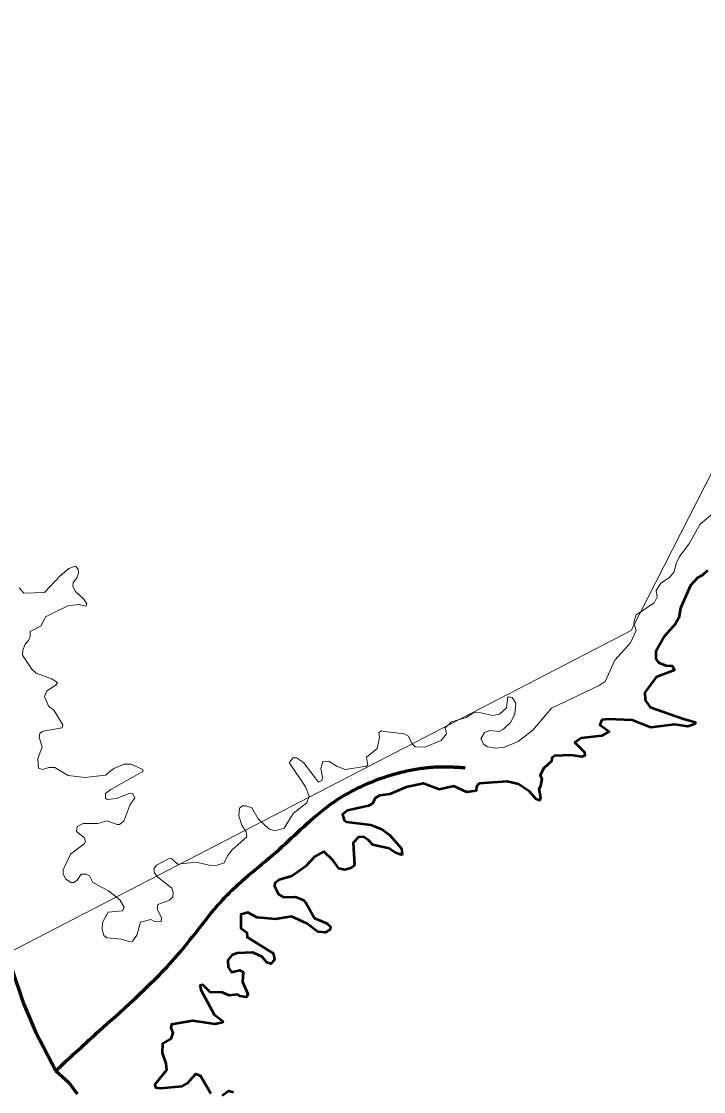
# Model space of a CAD drawing. Extents: x 553962 to 842807, y 8883888 to 9032388.
# Drawn here: x 798220 to 799054, y 9018160 to 9019469 of the extents above; entities that cross this region are included whole.
import ezdxf

# ---------------------------------------------------------------- set-up
doc = ezdxf.new("R2010")
doc.units = 0
doc.header["$LTSCALE"] = 150
doc.linetypes.add('LONG_DASH_SHORT_DASH', pattern=[9.9, 6, -1.2, 1.5, -1.2])
doc.layers.add('60', color=7, linetype='Continuous', lineweight=53)

msp = doc.modelspace()

# ---------------------------------------------------------------- linework, layer by layer
at = {"layer": '60', "lineweight": 13}
for points in [[(804061.8, 9014740.5), (803186.9, 9014617.9), (802010, 9015595.2), (801134, 9015710.1), (799752.9, 9016951.9), (799131.7, 9016899.4), (798606.8, 9017214.5), (798116.9, 9016768.1), (797976.9, 9016925.6), (797770.7, 9016891.6), (798024.7, 9017291.1), (798157, 9018305.4), (798965.3, 9018723.6), (799501.2, 9019775.1), (800976.7, 9020255.6), (802624.4, 9022205.3), (802707.9, 9023068.8)], [(798815.2, 9018642.4), (798820, 9018641.7), (798824.4, 9018634.8), (798823.1, 9018621.3), (798817.7, 9018611), (798809.2, 9018603.1), (798803.8, 9018600.3), (798792.3, 9018601.4), (798785.8, 9018599.1), (798781.5, 9018591.2), (798785.1, 9018584.2), (798789.8, 9018581.4), (798800, 9018579.9), (798810.4, 9018580.8), (798827.2, 9018587.8), (798845.2, 9018601.6), (798867.8, 9018628.8), (798926, 9018656.4), (798933.4, 9018661.5), (798945.3, 9018687.4), (798964.6, 9018708.5), (798971.6, 9018723.7), (798968.7, 9018732.5), (798971, 9018742.4), (798993.5, 9018757.7), (798997.1, 9018764.9), (798995.8, 9018772.6), (799001.6, 9018781.5), (799012.2, 9018788.7), (799017.7, 9018795.6), (799020.3, 9018805.8), (799024.5, 9018814.2), (799036, 9018829.5), (799049.8, 9018853.7), (799065.1, 9018866.7)], [(798815.2, 9018642.4), (798820, 9018641.7), (798824.4, 9018634.8), (798823.1, 9018621.3), (798817.7, 9018611), (798809.2, 9018603.1), (798803.8, 9018600.3), (798792.3, 9018601.4), (798785.8, 9018599.1), (798781.5, 9018591.2), (798785.1, 9018584.2), (798789.8, 9018581.4), (798800, 9018579.9), (798810.4, 9018580.8), (798827.2, 9018587.8), (798845.2, 9018601.6), (798867.8, 9018628.8), (798926, 9018656.4), (798933.4, 9018661.5), (798945.3, 9018687.4), (798964.6, 9018708.5), (798971.6, 9018723.7), (798968.7, 9018732.5), (798971, 9018742.4), (798993.5, 9018757.7), (798997.1, 9018764.9), (798995.8, 9018772.6), (799001.6, 9018781.5), (799012.2, 9018788.7), (799017.7, 9018795.6), (799020.3, 9018805.8), (799024.5, 9018814.2), (799036, 9018829.5), (799049.8, 9018853.7), (799065.1, 9018866.7)], [(798217.1, 9018775.8), (798222.9, 9018769.4), (798247.9, 9018770.1), (798267, 9018790.7), (798277.6, 9018799.4), (798285.7, 9018802.3), (798289.3, 9018798.9), (798289.7, 9018793.6), (798287.2, 9018787.3), (798283, 9018782.6), (798282.5, 9018777.7), (798285.7, 9018771.3), (798295.7, 9018762.6), (798299.6, 9018756.3), (798298.9, 9018753.8)], [(798217.1, 9018775.8), (798222.9, 9018769.4), (798247.9, 9018770.1), (798267, 9018790.7), (798277.6, 9018799.4), (798285.7, 9018802.3), (798289.3, 9018798.9), (798289.7, 9018793.6), (798287.2, 9018787.3), (798283, 9018782.6), (798282.5, 9018777.7), (798285.7, 9018771.3), (798295.7, 9018762.6), (798299.6, 9018756.3), (798298.9, 9018753.8)], [(799058.5, 9018797.2), (799052.4, 9018791.3), (799046.4, 9018788.3), (799037.7, 9018778.9), (799025.6, 9018751), (799023.5, 9018739.2), (799019.7, 9018731.7), (799006.2, 9018716.9), (798995.6, 9018698.2), (798995.4, 9018688.9), (798998.6, 9018684.5), (799007.8, 9018681), (799015.6, 9018680.6), (799018.2, 9018675.1), (798996, 9018666.8), (798982.1, 9018647.7), (798982.5, 9018638.3), (798988.4, 9018630.1), (799028.1, 9018616.1), (799043.4, 9018611.5), (799043.9, 9018609.6)], [(799058.5, 9018797.2), (799052.4, 9018791.3), (799046.4, 9018788.3), (799037.7, 9018778.9), (799025.6, 9018751), (799023.5, 9018739.2), (799019.7, 9018731.7), (799006.2, 9018716.9), (798995.6, 9018698.2), (798995.4, 9018688.9), (798998.6, 9018684.5), (799007.8, 9018681), (799015.6, 9018680.6), (799018.2, 9018675.1), (798996, 9018666.8), (798982.1, 9018647.7), (798982.5, 9018638.3), (798988.4, 9018630.1), (799028.1, 9018616.1), (799043.4, 9018611.5), (799043.9, 9018609.6)], [(798298.9, 9018753.8), (798298.9, 9018753.6), (798289.5, 9018755.6), (798276.6, 9018754.1), (798249, 9018740.5), (798244.1, 9018729.5), (798230.3, 9018722.5), (798230.5, 9018716.3), (798228.6, 9018711.4), (798224.5, 9018707.1), (798221.6, 9018699.5), (798221.1, 9018693.4), (798232.6, 9018676.6), (798237.7, 9018671.7), (798256.6, 9018664.7), (798263.8, 9018660.2), (798261.9, 9018656.8), (798250.9, 9018650), (798247.9, 9018643), (798253, 9018631.2), (798259.4, 9018626.2), (798270.2, 9018608.4), (798269.4, 9018604.7), (798246.4, 9018600.5), (798242.2, 9018598.2), (798241.3, 9018592.9), (798245.1, 9018581.4), (798240, 9018567.3), (798240.7, 9018555.3), (798245.5, 9018553.8), (798253.3, 9018556.1), (798260.8, 9018556.1), (798277, 9018546.2), (798297.4, 9018544), (798322.7, 9018546.8), (798332.7, 9018554.7), (798345.4, 9018560), (798345.4, 9018560), (798353.9, 9018560), (798368.1, 9018553.8), (798368.1, 9018551.4), (798329, 9018529.3), (798322.5, 9018524.3), (798322.5, 9018518.6), (798325.2, 9018516.8), (798335.6, 9018518.1), (798352.6, 9018524.7), (798355.6, 9018524.5), (798358.6, 9018518.9), (798352.4, 9018510), (798344.8, 9018490.5), (798339.8, 9018486.5), (798336.7, 9018486.3), (798324.6, 9018490.9), (798313.1, 9018487.5), (798295.2, 9018487.7), (798288.1, 9018484.1), (798287.2, 9018477.8), (798297, 9018469.9), (798298.2, 9018465.6), (798296.5, 9018462.9), (798279.6, 9018450.1), (798270.6, 9018430.8), (798270.6, 9018425.9), (798273.8, 9018420), (798280, 9018415.3), (798283.8, 9018415.5), (798288, 9018418.1), (798293, 9018425.5), (798298.7, 9018425.5), (798302.9, 9018423.4), (798307.2, 9018415.5), (798326.3, 9018405.1), (798340.1, 9018394.1), (798345.2, 9018385.4), (798343.5, 9018380.7), (798325.9, 9018379), (798318.8, 9018366.4), (798318.6, 9018357.9), (798320.6, 9018350.5), (798324.2, 9018347.8), (798342.3, 9018346.1), (798350.9, 9018343.1), (798355.7, 9018343.5), (798360.9, 9018350.8), (798365.2, 9018366.9), (798378, 9018370.2), (798382.4, 9018367.5), (798390.6, 9018367.3), (798391.1, 9018372.4), (798385.8, 9018382.8), (798386.4, 9018388.3), (798400.7, 9018393.7), (798404.9, 9018397.7), (798405.3, 9018403.4), (798403.6, 9018408.3), (798386, 9018422.3), (798382.2, 9018428.1), (798382.2, 9018432.9), (798384.9, 9018436.7), (798400.6, 9018444.6)], [(798298.9, 9018753.8), (798298.9, 9018753.6), (798289.5, 9018755.6), (798276.6, 9018754.1), (798249, 9018740.5), (798244.1, 9018729.5), (798230.3, 9018722.5), (798230.5, 9018716.3), (798228.6, 9018711.4), (798224.5, 9018707.1), (798221.6, 9018699.5), (798221.1, 9018693.4), (798232.6, 9018676.6), (798237.7, 9018671.7), (798256.6, 9018664.7), (798263.8, 9018660.2), (798261.9, 9018656.8), (798250.9, 9018650), (798247.9, 9018643), (798253, 9018631.2), (798259.4, 9018626.2), (798270.2, 9018608.4), (798269.4, 9018604.7), (798246.4, 9018600.5), (798242.2, 9018598.2), (798241.3, 9018592.9), (798245.1, 9018581.4), (798240, 9018567.3), (798240.7, 9018555.3), (798245.5, 9018553.8), (798253.3, 9018556.1), (798260.8, 9018556.1), (798277, 9018546.2), (798297.4, 9018544), (798322.7, 9018546.8), (798332.7, 9018554.7), (798345.4, 9018560), (798345.4, 9018560), (798353.9, 9018560), (798368.1, 9018553.8), (798368.1, 9018551.4), (798329, 9018529.3), (798322.5, 9018524.3), (798322.5, 9018518.6), (798325.2, 9018516.8), (798335.6, 9018518.1), (798352.6, 9018524.7), (798355.6, 9018524.5), (798358.6, 9018518.9), (798352.4, 9018510), (798344.8, 9018490.5), (798339.8, 9018486.5), (798336.7, 9018486.3), (798324.6, 9018490.9), (798313.1, 9018487.5), (798295.2, 9018487.7), (798288.1, 9018484.1), (798287.2, 9018477.8), (798297, 9018469.9), (798298.2, 9018465.6), (798296.5, 9018462.9), (798279.6, 9018450.1), (798270.6, 9018430.8), (798270.6, 9018425.9), (798273.8, 9018420), (798280, 9018415.3), (798283.8, 9018415.5), (798288, 9018418.1), (798293, 9018425.5), (798298.7, 9018425.5), (798302.9, 9018423.4), (798307.2, 9018415.5), (798326.3, 9018405.1), (798340.1, 9018394.1), (798345.2, 9018385.4), (798343.5, 9018380.7), (798325.9, 9018379), (798318.8, 9018366.4), (798318.6, 9018357.9), (798320.6, 9018350.5), (798324.2, 9018347.8), (798342.3, 9018346.1), (798350.9, 9018343.1), (798355.7, 9018343.5), (798360.9, 9018350.8), (798365.2, 9018366.9), (798378, 9018370.2), (798382.4, 9018367.5), (798390.6, 9018367.3), (798391.1, 9018372.4), (798385.8, 9018382.8), (798386.4, 9018388.3), (798400.7, 9018393.7), (798404.9, 9018397.7), (798405.3, 9018403.4), (798403.6, 9018408.3), (798386, 9018422.3), (798382.2, 9018428.1), (798382.2, 9018432.9), (798384.9, 9018436.7), (798400.6, 9018444.6)], [(798663.9, 9018600.3), (798687.9, 9018597.1), (798693.2, 9018594.3), (798697, 9018585.5), (798701.4, 9018581.4), (798713.2, 9018580.8), (798733.1, 9018589.1), (798739.4, 9018597.1), (798737.8, 9018604.6), (798745.6, 9018611.8), (798763.5, 9018617.3), (798773, 9018623.3), (798781.3, 9018623), (798795.8, 9018619.9), (798804.3, 9018621.4), (798812.9, 9018629.2), (798814.7, 9018642.5), (798815.2, 9018642.4)], [(798663.9, 9018600.3), (798687.9, 9018597.1), (798693.2, 9018594.3), (798697, 9018585.5), (798701.4, 9018581.4), (798713.2, 9018580.8), (798733.1, 9018589.1), (798739.4, 9018597.1), (798737.8, 9018604.6), (798745.6, 9018611.8), (798763.5, 9018617.3), (798773, 9018623.3), (798781.3, 9018623), (798795.8, 9018619.9), (798804.3, 9018621.4), (798812.9, 9018629.2), (798814.7, 9018642.5), (798815.2, 9018642.4)], [(799043.9, 9018609.6), (799034.6, 9018606.3), (799018.8, 9018608.8), (798989.5, 9018605.2), (798966.6, 9018614.1), (798937.7, 9018615.4), (798929.6, 9018614.3), (798927, 9018608.4), (798938.3, 9018600.1), (798929.6, 9018594.8), (798904.1, 9018592.2), (798896.5, 9018586.7), (798908.3, 9018574.8), (798908.5, 9018570.6), (798904.8, 9018569.3), (798891.8, 9018571), (798871.8, 9018570.2), (798868.4, 9018567.8), (798868, 9018563.8), (798858.4, 9018555.3), (798854.2, 9018546.8), (798856.1, 9018541.8), (798854, 9018532), (798852.3, 9018530.6), (798854.6, 9018519.2), (798853.1, 9018515.8), (798853.1, 9018515.8)], [(799043.9, 9018609.6), (799034.6, 9018606.3), (799018.8, 9018608.8), (798989.5, 9018605.2), (798966.6, 9018614.1), (798937.7, 9018615.4), (798929.6, 9018614.3), (798927, 9018608.4), (798938.3, 9018600.1), (798929.6, 9018594.8), (798904.1, 9018592.2), (798896.5, 9018586.7), (798908.3, 9018574.8), (798908.5, 9018570.6), (798904.8, 9018569.3), (798891.8, 9018571), (798871.8, 9018570.2), (798868.4, 9018567.8), (798868, 9018563.8), (798858.4, 9018555.3), (798854.2, 9018546.8), (798856.1, 9018541.8), (798854, 9018532), (798852.3, 9018530.6), (798854.6, 9018519.2), (798853.1, 9018515.8), (798853.1, 9018515.8)], [(798400.6, 9018444.6), (798403.6, 9018444.2), (798410.8, 9018437.8), (798433.8, 9018440.4), (798450.8, 9018436.3), (798459.3, 9018436.8), (798467.7, 9018439.5), (798471.6, 9018448.2), (798477.3, 9018455.2), (798495.4, 9018471.4), (798494.5, 9018477.3), (798489.4, 9018485.4), (798485.6, 9018496.9), (798486.5, 9018506.4), (798489.9, 9018509.2), (798494.1, 9018509.4), (798501.3, 9018506.8), (798509.2, 9018493.5), (798522.2, 9018481.2), (798529.5, 9018478.8), (798541, 9018481.8), (798552.1, 9018499.9), (798568.9, 9018513), (798571.4, 9018521.1), (798567.2, 9018532.5), (798547, 9018562.3), (798552.1, 9018568), (798556.1, 9018568), (798564.6, 9018562.1), (798582.9, 9018538.3), (798586.9, 9018540.4), (798587.8, 9018544.2), (798585.9, 9018554.7), (798588.4, 9018563.6), (798595.6, 9018563.8), (798605.9, 9018557.2), (798616, 9018553.6), (798641.6, 9018557.7), (798641.6, 9018557.7), (798643.2, 9018559.1), (798641.5, 9018568.7), (798654.7, 9018579.3), (798657.7, 9018593.3), (798656.9, 9018598.9), (798660.1, 9018600.8), (798663.9, 9018600.3)], [(798400.6, 9018444.6), (798403.6, 9018444.2), (798410.8, 9018437.8), (798433.8, 9018440.4), (798450.8, 9018436.3), (798459.3, 9018436.8), (798467.7, 9018439.5), (798471.6, 9018448.2), (798477.3, 9018455.2), (798495.4, 9018471.4), (798494.5, 9018477.3), (798489.4, 9018485.4), (798485.6, 9018496.9), (798486.5, 9018506.4), (798489.9, 9018509.2), (798494.1, 9018509.4), (798501.3, 9018506.8), (798509.2, 9018493.5), (798522.2, 9018481.2), (798529.5, 9018478.8), (798541, 9018481.8), (798552.1, 9018499.9), (798568.9, 9018513), (798571.4, 9018521.1), (798567.2, 9018532.5), (798547, 9018562.3), (798552.1, 9018568), (798556.1, 9018568), (798564.6, 9018562.1), (798582.9, 9018538.3), (798586.9, 9018540.4), (798587.8, 9018544.2), (798585.9, 9018554.7), (798588.4, 9018563.6), (798595.6, 9018563.8), (798605.9, 9018557.2), (798616, 9018553.6), (798641.6, 9018557.7), (798641.6, 9018557.7), (798643.2, 9018559.1), (798641.5, 9018568.7), (798654.7, 9018579.3), (798657.7, 9018593.3), (798656.9, 9018598.9), (798660.1, 9018600.8), (798663.9, 9018600.3)], [(798853.1, 9018515.8), (798849.3, 9018517.5), (798840.8, 9018526.6), (798827.6, 9018535.9), (798813.6, 9018539.1), (798779.6, 9018536.4), (798776, 9018533), (798775.8, 9018527.5), (798764.3, 9018526), (798764.3, 9018526), (798748.6, 9018533.2), (798730.7, 9018529), (798711.2, 9018536.4), (798690, 9018531.9), (798670.1, 9018523.5), (798657.7, 9018521.9), (798652.8, 9018519), (798649.2, 9018512.2), (798644.1, 9018509.2), (798618.4, 9018503.3), (798612.4, 9018498.8), (798614.3, 9018491.8), (798617.1, 9018489.5), (798647.1, 9018486), (798660.6, 9018480.5), (798669.8, 9018473.9), (798684.6, 9018457), (798685.5, 9018448.8)], [(798853.1, 9018515.8), (798849.3, 9018517.5), (798840.8, 9018526.6), (798827.6, 9018535.9), (798813.6, 9018539.1), (798779.6, 9018536.4), (798776, 9018533), (798775.8, 9018527.5), (798764.3, 9018526), (798764.3, 9018526), (798748.6, 9018533.2), (798730.7, 9018529), (798711.2, 9018536.4), (798690, 9018531.9), (798670.1, 9018523.5), (798657.7, 9018521.9), (798652.8, 9018519), (798649.2, 9018512.2), (798644.1, 9018509.2), (798618.4, 9018503.3), (798612.4, 9018498.8), (798614.3, 9018491.8), (798617.1, 9018489.5), (798647.1, 9018486), (798660.6, 9018480.5), (798669.8, 9018473.9), (798684.6, 9018457), (798685.5, 9018448.8)], [(798685.5, 9018448.8), (798685.5, 9018448.8), (798677.3, 9018451.6), (798669.5, 9018457.2), (798649.6, 9018461.4), (798644.1, 9018467.3), (798637.9, 9018471.2), (798632, 9018470.9), (798625.4, 9018464.1), (798626.9, 9018436.6), (798622.4, 9018432.9), (798614.8, 9018430.8), (798608, 9018432.5), (798600.7, 9018442.9), (798589.7, 9018453.5), (798578.4, 9018447.4), (798567.2, 9018434.9), (798550.2, 9018423.2), (798534.8, 9018418.7), (798529.8, 9018414.4), (798529.4, 9018410.9), (798534, 9018401.1), (798540.4, 9018397.5), (798554.9, 9018397.9), (798564.2, 9018394.1), (798568, 9018390.2), (798578, 9018371.8), (798593.7, 9018365.4), (798597.7, 9018361.2), (798597.3, 9018358), (798591.4, 9018354.3), (798582.3, 9018355.2), (798568.8, 9018365.2), (798549.8, 9018373.9), (798530.6, 9018370.7), (798507.9, 9018372.4), (798496.7, 9018378.8), (798488.2, 9018376.4), (798488, 9018359.4), (798495.2, 9018354.3), (798495.9, 9018348.5), (798527.8, 9018328.5), (798529.4, 9018321), (798524.7, 9018316.1), (798519.8, 9018317.6), (798514, 9018324.6), (798502.6, 9018329.7), (798483.5, 9018329.1), (798476.9, 9018326.7), (798472.2, 9018320.5), (798472.5, 9018312), (798476.7, 9018305.7), (798486.9, 9018308.2), (798490.7, 9018305.7), (798490.1, 9018294), (798496.6, 9018279.4), (798495.1, 9018275.3), (798487.3, 9018276.2), (798484.1, 9018278.5), (798473.7, 9018277.2), (798465.6, 9018280.8), (798450.4, 9018281.3), (798441.4, 9018290.2), (798438.5, 9018289.6), (798439.3, 9018284), (798455.6, 9018253.9), (798466, 9018245.8), (798465.8, 9018244.1), (798456.7, 9018242.2), (798429.5, 9018246.2), (798403.4, 9018241.5), (798402.3, 9018237.7), (798404.7, 9018231.3), (798402.3, 9018224.3), (798392.2, 9018218.4), (798391.7, 9018206.9), (798396.4, 9018193.9), (798397.2, 9018185.9), (798382.8, 9018168.1), (798383.5, 9018164.8), (798389.6, 9018163.8), (798416.2, 9018166.3), (798422.9, 9018170.1), (798432.9, 9018181.2), (798432.9, 9018181.2), (798438.7, 9018178.8), (798451.2, 9018157.2)], [(798685.5, 9018448.8), (798685.5, 9018448.8), (798677.3, 9018451.6), (798669.5, 9018457.2), (798649.6, 9018461.4), (798644.1, 9018467.3), (798637.9, 9018471.2), (798632, 9018470.9), (798625.4, 9018464.1), (798626.9, 9018436.6), (798622.4, 9018432.9), (798614.8, 9018430.8), (798608, 9018432.5), (798600.7, 9018442.9), (798589.7, 9018453.5), (798578.4, 9018447.4), (798567.2, 9018434.9), (798550.2, 9018423.2), (798534.8, 9018418.7), (798529.8, 9018414.4), (798529.4, 9018410.9), (798534, 9018401.1), (798540.4, 9018397.5), (798554.9, 9018397.9), (798564.2, 9018394.1), (798568, 9018390.2), (798578, 9018371.8), (798593.7, 9018365.4), (798597.7, 9018361.2), (798597.3, 9018358), (798591.4, 9018354.3), (798582.3, 9018355.2), (798568.8, 9018365.2), (798549.8, 9018373.9), (798530.6, 9018370.7), (798507.9, 9018372.4), (798496.7, 9018378.8), (798488.2, 9018376.4), (798488, 9018359.4), (798495.2, 9018354.3), (798495.9, 9018348.5), (798527.8, 9018328.5), (798529.4, 9018321), (798524.7, 9018316.1), (798519.8, 9018317.6), (798514, 9018324.6), (798502.6, 9018329.7), (798483.5, 9018329.1), (798476.9, 9018326.7), (798472.2, 9018320.5), (798472.5, 9018312), (798476.7, 9018305.7), (798486.9, 9018308.2), (798490.7, 9018305.7), (798490.1, 9018294), (798496.6, 9018279.4), (798495.1, 9018275.3), (798487.3, 9018276.2), (798484.1, 9018278.5), (798473.7, 9018277.2), (798465.6, 9018280.8), (798450.4, 9018281.3), (798441.4, 9018290.2), (798438.5, 9018289.6), (798439.3, 9018284), (798455.6, 9018253.9), (798466, 9018245.8), (798465.8, 9018244.1), (798456.7, 9018242.2), (798429.5, 9018246.2), (798403.4, 9018241.5), (798402.3, 9018237.7), (798404.7, 9018231.3), (798402.3, 9018224.3), (798392.2, 9018218.4), (798391.7, 9018206.9), (798396.4, 9018193.9), (798397.2, 9018185.9), (798382.8, 9018168.1), (798383.5, 9018164.8), (798389.6, 9018163.8), (798416.2, 9018166.3), (798422.9, 9018170.1), (798432.9, 9018181.2), (798432.9, 9018181.2), (798438.7, 9018178.8), (798451.2, 9018157.2)], [(798465.2, 9018154.7), (798472.8, 9018160.4), (798478.9, 9018159.1)], [(798465.2, 9018154.7), (798472.8, 9018160.4), (798478.9, 9018159.1)]]:
    msp.add_lwpolyline(points, dxfattribs=at)
at = {"layer": '60'}
for points in [[(799058.5, 9018797.2), (799052.4, 9018791.3), (799046.4, 9018788.3), (799037.7, 9018778.9), (799025.6, 9018751), (799023.5, 9018739.2), (799019.7, 9018731.7), (799006.2, 9018716.9), (798995.6, 9018698.2), (798995.4, 9018688.9), (798998.6, 9018684.5), (799007.8, 9018681), (799015.6, 9018680.6), (799018.2, 9018675.1), (798996, 9018666.8), (798982.1, 9018647.7), (798982.5, 9018638.3), (798988.4, 9018630.1), (799028.1, 9018616.1), (799043.4, 9018611.5), (799043.9, 9018609.6)], [(799043.9, 9018609.6), (799034.6, 9018606.3), (799018.8, 9018608.8), (798989.5, 9018605.2), (798966.6, 9018614.1), (798937.7, 9018615.4), (798929.6, 9018614.3), (798927, 9018608.4), (798938.3, 9018600.1), (798929.6, 9018594.8), (798904.1, 9018592.2), (798896.5, 9018586.7), (798908.3, 9018574.8), (798908.5, 9018570.6), (798904.8, 9018569.3), (798891.8, 9018571), (798871.8, 9018570.2), (798868.4, 9018567.8), (798868, 9018563.8), (798858.4, 9018555.3), (798854.2, 9018546.8), (798856.1, 9018541.8), (798854, 9018532), (798852.3, 9018530.6), (798854.6, 9018519.2), (798853.1, 9018515.8), (798853.1, 9018515.8)], [(798853.1, 9018515.8), (798849.3, 9018517.5), (798840.8, 9018526.6), (798827.6, 9018535.9), (798813.6, 9018539.1), (798779.6, 9018536.4), (798776, 9018533), (798775.8, 9018527.5), (798764.3, 9018526), (798764.3, 9018526), (798748.6, 9018533.2), (798730.7, 9018529), (798711.2, 9018536.4), (798690, 9018531.9), (798670.1, 9018523.5), (798657.7, 9018521.9), (798652.8, 9018519), (798649.2, 9018512.2), (798644.1, 9018509.2), (798618.4, 9018503.3), (798612.4, 9018498.8), (798614.3, 9018491.8), (798617.1, 9018489.5), (798647.1, 9018486), (798660.6, 9018480.5), (798669.8, 9018473.9), (798684.6, 9018457), (798685.5, 9018448.8)], [(798685.5, 9018448.8), (798685.5, 9018448.8), (798677.3, 9018451.6), (798669.5, 9018457.2), (798649.6, 9018461.4), (798644.1, 9018467.3), (798637.9, 9018471.2), (798632, 9018470.9), (798625.4, 9018464.1), (798626.9, 9018436.6), (798622.4, 9018432.9), (798614.8, 9018430.8), (798608, 9018432.5), (798600.7, 9018442.9), (798589.7, 9018453.5), (798578.4, 9018447.4), (798567.2, 9018434.9), (798550.2, 9018423.2), (798534.8, 9018418.7), (798529.8, 9018414.4), (798529.4, 9018410.9), (798534, 9018401.1), (798540.4, 9018397.5), (798554.9, 9018397.9), (798564.2, 9018394.1), (798568, 9018390.2), (798578, 9018371.8), (798593.7, 9018365.4), (798597.7, 9018361.2), (798597.3, 9018358), (798591.4, 9018354.3), (798582.3, 9018355.2), (798568.8, 9018365.2), (798549.8, 9018373.9), (798530.6, 9018370.7), (798507.9, 9018372.4), (798496.7, 9018378.8), (798488.2, 9018376.4), (798488, 9018359.4), (798495.2, 9018354.3), (798495.9, 9018348.5), (798527.8, 9018328.5), (798529.4, 9018321), (798524.7, 9018316.1), (798519.8, 9018317.6), (798514, 9018324.6), (798502.6, 9018329.7), (798483.5, 9018329.1), (798476.9, 9018326.7), (798472.2, 9018320.5), (798472.5, 9018312), (798476.7, 9018305.7), (798486.9, 9018308.2), (798490.7, 9018305.7), (798490.1, 9018294), (798496.6, 9018279.4), (798495.1, 9018275.3), (798487.3, 9018276.2), (798484.1, 9018278.5), (798473.7, 9018277.2), (798465.6, 9018280.8), (798450.4, 9018281.3), (798441.4, 9018290.2), (798438.5, 9018289.6), (798439.3, 9018284), (798455.6, 9018253.9), (798466, 9018245.8), (798465.8, 9018244.1), (798456.7, 9018242.2), (798429.5, 9018246.2), (798403.4, 9018241.5), (798402.3, 9018237.7), (798404.7, 9018231.3), (798402.3, 9018224.3), (798392.2, 9018218.4), (798391.7, 9018206.9), (798396.4, 9018193.9), (798397.2, 9018185.9), (798382.8, 9018168.1), (798383.5, 9018164.8), (798389.6, 9018163.8), (798416.2, 9018166.3), (798422.9, 9018170.1), (798432.9, 9018181.2), (798432.9, 9018181.2), (798438.7, 9018178.8), (798451.2, 9018157.2)], [(798465.2, 9018154.7), (798472.8, 9018160.4), (798478.9, 9018159.1)]]:
    msp.add_lwpolyline(points, dxfattribs=at)
at = {"layer": '60', "linetype": 'LONG_DASH_SHORT_DASH', "lineweight": 60}
msp.add_lwpolyline([(798206.9, 9018313.3), (798222.3, 9018267.2), (798236.9, 9018232.7), (798262, 9018185.2), (798277.8, 9018170.7), (798287.8, 9018157)], dxfattribs=at)
msp.add_spline([(798261.5, 9018185), (798312.1, 9018231.4), (798415.8, 9018332.7), (798469.8, 9018398.5), (798534.8, 9018455.8), (798597.2, 9018510.7), (798663.9, 9018544.4), (798736.5, 9018557.1), (798762.3, 9018555.9)], degree=3, dxfattribs=at)

doc.saveas('drawing.dxf')
